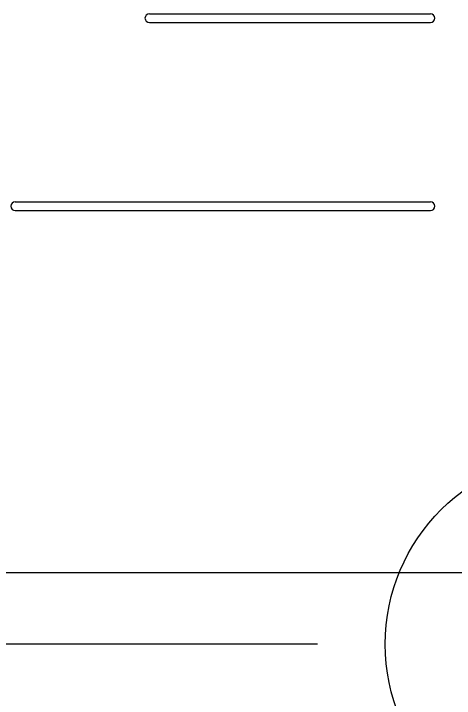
# Model space of a CAD drawing. Extents: x -264222 to -263592, y -1242345 to -1242048.
# Drawn here: x -263794.35 to -263791.889, y -1242189.185 to -1242185.357 of the extents above; entities that cross this region are included whole.
import ezdxf

# ---------------------------------------------------------------- set-up
doc = ezdxf.new("R2010")
doc.units = 0
doc.layers.add('HESCON_OSI_STAVBY_KFA', color=7, linetype='Continuous')
doc.layers.add('KFA_2D_SITUACIA_DSP', color=7, linetype='Continuous')

msp = doc.modelspace()

# ---------------------------------------------------------------- linework, layer by layer
at = {"layer": 'HESCON_OSI_STAVBY_KFA'}
for q in [(-263909.3428, -1242188.8822), (-263792.6528, -1242188.8822)]:
    msp.add_line((-263792.6528, -1242188.8822), q, dxfattribs=at)
msp.add_circle((-263791.2101, -1242188.8825), 1.0643, dxfattribs=at)
at = {"layer": 'KFA_2D_SITUACIA_DSP'}
for p, q in [((-263793.5919, -1242185.3573), (-263792.0227, -1242185.3573)), ((-263793.5919, -1242185.4073), (-263792.0227, -1242185.4073)), ((-263794.3419, -1242186.4084), (-263792.0227, -1242186.4084)), ((-263794.3419, -1242186.4584), (-263792.0227, -1242186.4584)), ((-263795.2178, -1242188.4822), (-263790.378, -1242188.4822))]:
    msp.add_line(p, q, dxfattribs=at)
for centre, start, end in [((-263793.5919, -1242185.3823), 90, 180), ((-263792.0227, -1242185.3823), 0, 90), ((-263793.5919, -1242185.3823), 180, 270), ((-263792.0227, -1242185.3823), 270, 0), ((-263794.3419, -1242186.4334), 90, 270), ((-263792.0227, -1242186.4334), 270, 90)]:
    msp.add_arc(centre, 0.025, start, end, dxfattribs=at)

doc.saveas('drawing.dxf')
